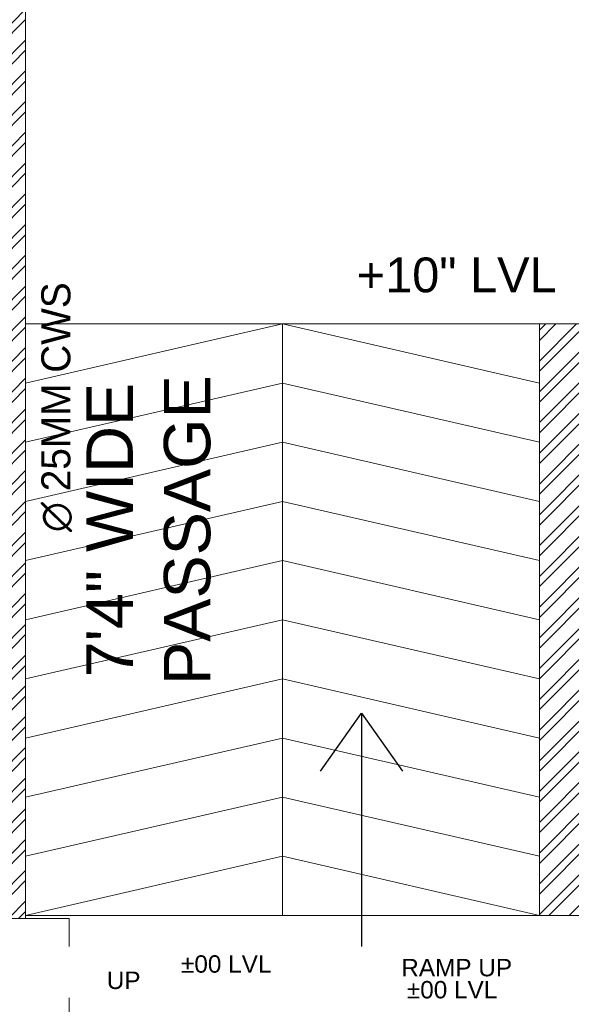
# Model space of a CAD drawing. Header units: inches. Extents: x 105152 to 158499, y 12149 to 30915.
# Tile 321 of 339: x 125417 to 125512, y 29216 to 29386. Entities that reach past the tile are written whole.
import ezdxf

# ---------------------------------------------------------------- set-up
doc = ezdxf.new("R2010")
doc.units = ezdxf.units.IN
doc.header["$MEASUREMENT"] = 0
doc.layers.add('FIRE TEXT', color=7, linetype='Continuous', lineweight=25)
doc.layers.add('PP-SPRINKLER PIPE', color=1, linetype='Continuous', lineweight=0)
doc.layers.add('PD_025_TEXT', color=61, linetype='Continuous')
doc.layers.add('PD_BASE', color=8, linetype='Continuous', transparency=0.5)
doc.styles.add('MtX_Times_New_Roman', font='txt')
doc.styles.get("Standard").update_dxf_attribs({"font": 'arial.ttf', "height": 6})
doc.styles.add('style1', font='arial.ttf', dxfattribs={"height": 500})
doc.dimstyles.new('ISO-10', dxfattribs={"dimtxt": 6, "dimasz": 0.5, "dimexe": 1.25, "dimexo": 0.625, "dimtad": 1, "dimtoh": 1, "dimdec": 1, "dimlunit": 4, "dimtxsty": 'Standard', "dimblk": 'ARCHTICK', "dimcen": 2.5, "dimclrt": 3, "dimadec": 0, "dimazin": 0, "dimtfac": 1, "dimtdec": 1, "dimtmove": 1, "dimatfit": 3, "dimfxl": 1, "dimarcsym": 0})

# ---------------------------------------------------------------- blocks, each defined once
blk = doc.blocks.new('_ArchTick')
at = {"color": 0, "linetype": 'ByBlock', "const_width": 0.15}
blk.add_lwpolyline([(-0.5, -0.5), (0.5, 0.5)], dxfattribs=at)
blk = doc.blocks.new('FIRST FLOOR AR PLAN')
at = {"layer": 'PD_BASE', "lineweight": 5}
h = blk.add_hatch(dxfattribs=at)
h.set_pattern_fill('ANSI32', color=256, scale=10)
h.set_pattern_definition([(45, (123173.841, 20768.249), (-2.65165, 2.65165), []), (45, (123175.6088, 20768.249), (-2.65165, 2.65165), [])])
h.paths.add_polyline_path([(123176.99, 20811), (123167.99, 20811), (123167.99, 20729.5), (123176.99, 20729.5)])
h.paths.add_polyline_path([(123538.49, 20663.5), (123368.99, 20663.5), (123368.99, 20654.5), (123538.49, 20654.5)])
h.paths.add_polyline_path([(123722.99, 20663.5), (123553.49, 20663.5), (123553.49, 20654.5), (123722.99, 20654.5)])
h.paths.add_polyline_path([(123176.99, 21527.5), (123167.99, 21527.5), (123167.99, 21446), (123176.99, 21446)])
h.paths.add_polyline_path([(123176.99, 21431), (123167.99, 21431), (123167.99, 21291), (123176.99, 21291)])
h.paths.add_polyline_path([(123176.99, 21276), (123167.99, 21276), (123167.99, 21136), (123176.99, 21136)])
h.paths.add_polyline_path([(123176.99, 21121), (123167.99, 21121), (123167.99, 20981), (123176.99, 20981)])
h.paths.add_polyline_path([(123176.99, 20966), (123167.99, 20966), (123167.99, 20826), (123176.99, 20826)])
h.paths.add_polyline_path([(124268.99, 21602.5), (124102.49, 21602.5), (124102.49, 21593.5), (124268.99, 21593.5)])
h.paths.add_polyline_path([(124087.49, 21602.5), (123922.49, 21602.5), (123922.49, 21593.5), (124087.49, 21593.5)])
h.paths.add_polyline_path([(123907.49, 21602.5), (123737.99, 21602.5), (123737.99, 21593.5), (123907.49, 21593.5)])
h.paths.add_polyline_path([(123722.99, 21602.5), (123553.49, 21602.5), (123553.49, 21593.5), (123722.99, 21593.5)])
h.paths.add_polyline_path([(123353.99, 21602.5), (123242.99, 21602.5), (123242.99, 21593.5), (123353.99, 21593.5)])
h.paths.add_polyline_path([(123227.99, 21602.5), (123167.99, 21602.5), (123167.99, 21542.5), (123176.99, 21542.5), (123176.99, 21593.5), (123227.99, 21593.5)])
h.paths.add_polyline_path([(123176.99, 20714.5), (123167.99, 20714.5), (123167.99, 20654.5), (123227.99, 20654.5), (123227.99, 20663.5), (123176.99, 20663.5)])
h.paths.add_polyline_path([(123353.99, 20663.5), (123242.99, 20663.5), (123242.99, 20654.5), (123353.99, 20654.5)])
h.paths.add_polyline_path([(123762.74, 20663.5), (123737.99, 20663.5), (123737.99, 20654.5), (123762.74, 20654.5)])
h.paths.add_polyline_path([(123907.49, 20663.5), (123882.74, 20663.5), (123882.74, 20654.5), (123907.49, 20654.5)])
h.paths.add_polyline_path([(123944.99, 20663.5), (123922.49, 20663.5), (123922.49, 20654.5), (123944.99, 20654.5)])
h.paths.add_polyline_path([(124087.49, 20663.5), (124064.99, 20663.5), (124064.99, 20654.5), (124087.49, 20654.5)])
h.paths.add_polyline_path([(124124.99, 20663.5), (124102.49, 20663.5), (124102.49, 20654.5), (124124.99, 20654.5)])
h.paths.add_polyline_path([(124268.99, 20663.5), (124244.99, 20663.5), (124244.99, 20654.5), (124268.99, 20654.5)])
h.paths.add_polyline_path([(124283.99, 20672.5), (124274.99, 20672.5)])
h.paths.add_polyline_path([(124283.99, 20811), (124274.99, 20811), (124274.99, 20672.5), (124283.99, 20672.5)])
h.paths.add_polyline_path([(124283.99, 20966), (124274.99, 20966), (124274.99, 20826), (124283.99, 20826)])
h.paths.add_polyline_path([(124283.99, 21276), (124274.99, 21276), (124274.99, 20981), (124283.99, 20981)])
h.paths.add_polyline_path([(124283.99, 21584.5), (124274.99, 21584.5), (124274.99, 21446), (124283.99, 21446)])
h.paths.add_polyline_path([(124265.99, 21443), (124160.99, 21443), (124160.99, 21434), (124265.99, 21434)])
h.paths.add_polyline_path([(124160.99, 21431), (124151.99, 21431), (124151.99, 21353), (124160.99, 21353)])
h.paths.add_polyline_path([(124151.99, 21443), (124079.99, 21443), (124079.99, 21434), (124151.99, 21434)])
h.paths.add_polyline_path([(124079.99, 21431), (124070.99, 21431), (124070.99, 21353), (124079.99, 21353)])
h.paths.add_polyline_path([(124070.99, 21443), (123989.99, 21443), (123989.99, 21341), (124016.99, 21341), (124016.99, 21350), (123998.99, 21350), (123998.99, 21434), (124070.99, 21434)])
h.paths.add_polyline_path([(124070.99, 21350), (124052.99, 21350), (124052.99, 21341), (124070.99, 21341)], flags=17)
h.paths.add_polyline_path([(124097.99, 21350), (124079.99, 21350), (124079.99, 21341), (124097.99, 21341)])
h.paths.add_polyline_path([(124151.99, 21350), (124133.99, 21350), (124133.99, 21341), (124151.99, 21341)])
h.paths.add_polyline_path([(124160.99, 21341), (124151.99, 21341), (124151.99, 21278), (124160.99, 21278)])
h.paths.add_polyline_path([(124283.99, 21292), (124274.99, 21292), (124274.99, 21291), (124283.99, 21291)])
h.paths.add_polyline_path([(124283.99, 21431), (124274.99, 21431), (124274.99, 21412), (124283.99, 21412)])
h.paths.add_polyline_path([(123405.74, 21593.5), (123405.74, 21602.5), (123368.99, 21602.5), (123368.99, 21593.5)])
h.paths.add_polyline_path([(123501.74, 21602.5), (123501.74, 21593.5), (123538.49, 21593.5), (123538.49, 21602.5)])
h = blk.add_hatch(dxfattribs=at)
h.set_pattern_fill('ANSI32', color=256, scale=10)
h.set_pattern_definition([(45, (123733.2206, 21360.1165), (-2.65165, 2.65165), []), (45, (123734.9884, 21360.1165), (-2.65165, 2.65165), [])])
h.paths.add_polyline_path([(123743.99, 21362.2), (123700.74, 21362.2), (123700.74, 21357.7), (123743.99, 21357.7)])
h.paths.add_polyline_path([(123658.74, 21362.2), (123615.49, 21362.2), (123615.49, 21357.7), (123658.74, 21357.7)], flags=17)
h.paths.add_polyline_path([(123743.99, 21279), (123743.99, 21274.5), (123905.99, 21274.5), (123905.99, 21279), (123752.99, 21279), (123752.99, 21368.5), (123812.99, 21368.5), (123812.99, 21344.5), (123817.49, 21344.5), (123817.49, 21368.5), (123896.99, 21368.5), (123896.99, 21340.5), (123901.49, 21340.5), (123901.49, 21499.5), (123905.99, 21499.5), (123905.99, 21504), (123896.99, 21504), (123896.99, 21377.5), (123752.99, 21377.5), (123752.99, 21593.5), (123743.99, 21593.5)])
h.paths.add_polyline_path([(123688.49, 21269.56), (123692.99, 21269.56), (123692.99, 21274.5), (123701.99, 21274.5), (123701.99, 21279), (123615.49, 21279), (123615.49, 21434.5), (123538.49, 21434.5), (123538.49, 21430), (123610.99, 21430), (123610.99, 21279), (123554.99, 21279), (123554.99, 21274.5), (123688.49, 21274.5)])
for p, q in [((123989.99, 21443), (123901.49, 21443)), ((123945.74, 21341), (123945.74, 21443)), ((123989.99, 21341), (123989.99, 21443)), ((124070.99, 21443), (123989.99, 21443)), ((123989.99, 21341), (123901.49, 21341)), ((124016.99, 21341), (123989.99, 21341)), ((123901.49, 21340.5), (123908.99, 21340.5)), ((123908.99, 21340.5), (123908.99, 21292.5))]:
    blk.add_line(p, q, dxfattribs=at)
for points in [[(123905.99, 21279), (123752.99, 21279), (123752.99, 21368.5), (123812.99, 21368.5), (123812.99, 21344.5), (123817.49, 21344.5), (123817.49, 21368.5), (123896.99, 21368.5), (123896.99, 21340.5), (123901.49, 21340.5), (123901.49, 21499.5), (123905.99, 21499.5), (123905.99, 21504), (123896.99, 21504), (123896.99, 21377.5), (123752.99, 21377.5), (123752.99, 21593.5), (123743.99, 21593.5), (123743.99, 21279), (123743.99, 21279)], [(123901.49, 21432.8), (123945.74, 21443), (123989.99, 21432.8)], [(123901.49, 21422.6), (123945.74, 21432.8), (123989.99, 21422.6)], [(123901.49, 21412.4), (123945.74, 21422.6), (123989.99, 21412.4)], [(123901.49, 21402.2), (123945.74, 21412.4), (123989.99, 21402.2)], [(123901.49, 21392), (123945.74, 21402.2), (123989.99, 21392)], [(123901.49, 21381.8), (123945.74, 21392), (123989.99, 21381.8)], [(123901.49, 21371.6), (123945.74, 21381.8), (123989.99, 21371.6)], [(123901.49, 21361.4), (123945.74, 21371.6), (123989.99, 21361.4)], [(123901.49, 21351.2), (123945.74, 21361.4), (123989.99, 21351.2)], [(123901.49, 21341), (123945.74, 21351.2), (123989.99, 21341)]]:
    blk.add_lwpolyline(points, dxfattribs=at)
at = {"layer": 'PD_BASE', "insert": (123907.08, 21454.46), "char_height": 6, "width": 137.3386, "attachment_point": 1}
blk.add_mtext('\\pxqc;+10" LVL', dxfattribs=at)
at = {"layer": 'PD_BASE', "insert": (123911.97, 21343.2), "char_height": 8, "width": 128.4952, "attachment_point": 1, "rotation": 90, "style": 'style1'}
blk.add_mtext('\\pxqc;7\'4" WIDE\\PPASSAGE', dxfattribs=at)
at = {"layer": 'PD_BASE', "lineweight": 5}
for points, override in [([(123959.35, 21375.86), (123959.35, 21335.27)], {"dimasz": 10, "dimtad": 0, "dimldrblk": 'Open90'}), ([(123886.64, 21330.24), (123915.49, 21330.24)], {"dimasz": 10, "dimgap": 0.625, "dimtad": 0, "dimldrblk": 'Open90'})]:
    blk.add_leader(points, dimstyle='ISO-10', override=override, dxfattribs=at)
at = {"layer": 'PD_BASE', "insert": (123849.71, 21331.32), "char_height": 3, "width": 137.3386, "attachment_point": 1, "bg_fill": 2}
blk.add_mtext('\\pxqc;UP', dxfattribs=at)
at = {"layer": 'PD_BASE', "insert": (123907.08, 21333.51), "char_height": 3, "width": 137.3386, "attachment_point": 1, "bg_fill": 2}
blk.add_mtext('\\pxqc;RAMP UP', dxfattribs=at)
at = {"layer": 'PD_BASE', "insert": (123906.29, 21329.7), "char_height": 3, "width": 137.3386, "attachment_point": 1}
blk.add_mtext('\\pxqc;%%P00 LVL', dxfattribs=at)
at = {"layer": 'PD_BASE', "insert": (123867.38, 21334.13), "char_height": 3, "width": 137.3386, "attachment_point": 1, "bg_fill": 2}
blk.add_mtext('\\pxqc;%%P00 LVL', dxfattribs=at)

msp = doc.modelspace()

# ---------------------------------------------------------------- block references
at = {"layer": 'PD_025_TEXT'}
msp.add_blockref('FIRST FLOOR AR PLAN', (1516.78, 7890.65), dxfattribs=at)

# ---------------------------------------------------------------- next in the draw order: linework, layer by layer
at = {"layer": 'PP-SPRINKLER PIPE'}
msp.add_circle((124551.24, 29172.99), 1741.72, dxfattribs=at)

# ---------------------------------------------------------------- next in the draw order: texts
at = {"layer": 'FIRE TEXT', "style": 'MtX_Times_New_Roman'}
msp.add_text('∅ 25MM CWS ', height=5, rotation=90, dxfattribs=at).set_placement((125425.98, 29297.76))

doc.saveas('drawing.dxf')
